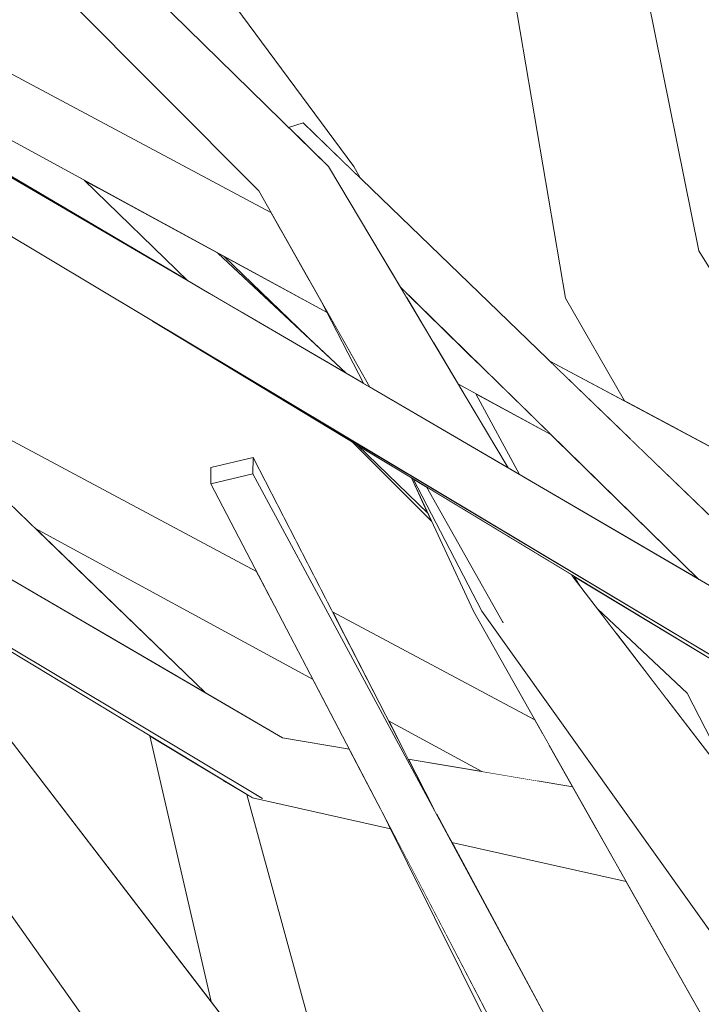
# Model space of a CAD drawing. Extents: x -289599 to -184549, y 66678 to 295474.
# Tile 469 of 656: x -250891 to -250846, y 71810 to 71877. Entities that reach past the tile are written whole.
import ezdxf

# ---------------------------------------------------------------- set-up
doc = ezdxf.new("R2010")
doc.units = 0
doc.header["$MEASUREMENT"] = 0
doc.linetypes.add('Wipeout_Contour', pattern=[1000, 0, -1000])
doc.layers.add('arch drzewa', color=8, linetype='Continuous')
doc.layers.add('Model drzwi', color=8, linetype='Continuous')
doc.layers.add('arch drzewa_Nr_Pióra__4', color=8, linetype='Continuous', lineweight=9)

msp = doc.modelspace()

# ---------------------------------------------------------------- wipeouts: each hides what was drawn before it
at = {"color": 254, "linetype": 'Wipeout_Contour', "lineweight": 0, "ltscale": 3838783.434264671}
msp.add_wipeout([(-250920.591, 71870.494), (-250919.578, 71869.499), (-250918.593, 71869.809), (-250902.01, 71853.781), (-250875.469, 71839.621), (-250878.549, 71845.52), (-250878.53, 71846.613), (-250875.693, 71847.282), (-250870.359, 71836.894), (-250856.75, 71829.633), (-250860.88, 71836.946), (-250863.695, 71843), (-250869.045, 71848.337), (-250882.454, 71856.459), (-250908.178, 71871.866)], dxfattribs=at).dxf.layer = 'Model drzwi'
at = {"color": 254, "linetype": 'Wipeout_Contour', "lineweight": 0, "ltscale": 6396048.042397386}
msp.add_wipeout([(-250875.742, 71824.371), (-250876.119, 71824.599), (-250868.869, 71798.079), (-250865.738, 71793.998), (-250863.49, 71772.986), (-250861.591, 71773.452), (-250851.693, 71766.629), (-250850.643, 71764.775), (-250839.166, 71739.249), (-250817.915, 71723.689), (-250784.693, 71689.19), (-250786.37, 71698.097), (-250787.314, 71699.502), (-250807.501, 71714.447), (-250805.009, 71716.396), (-250792.502, 71707.23), (-250798.396, 71716.011), (-250824.535, 71749.234), (-250824.915, 71749.55), (-250824.982, 71750.327), (-250828.042, 71762.298), (-250844.563, 71800.411), (-250857.861, 71805.891), (-250859.467, 71808.211), (-250866.458, 71822.293)], dxfattribs=at).dxf.layer = 'Model drzwi'

# ---------------------------------------------------------------- next in the draw order: wipeouts: each hides what was drawn before it
at = {"color": 254, "linetype": 'Wipeout_Contour', "lineweight": 0, "ltscale": 1023722.436923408}
msp.add_wipeout([(-250899.64, 71872.809), (-250902.572, 71872.485), (-250880.089, 71859.187), (-250887.061, 71865.951)], dxfattribs=at).dxf.layer = 'Model drzwi'
at = {"color": 254, "linetype": 'Wipeout_Contour', "lineweight": 0, "ltscale": 1279535.876345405}
msp.add_wipeout([(-250877.641, 71860.815), (-250871.422, 71854.812), (-250869.438, 71852.95), (-250868.241, 71852.251), (-250870.72, 71857.041)], dxfattribs=at).dxf.layer = 'Model drzwi'
at = {"color": 254, "linetype": 'Wipeout_Contour', "lineweight": 0, "ltscale": 1023553.704741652}
msp.add_wipeout([(-250855.666, 71848.833), (-250860.707, 71851.581), (-250857.786, 71846.139), (-250845.709, 71839.08)], dxfattribs=at).dxf.layer = 'Model drzwi'
at = {"color": 254, "linetype": 'Wipeout_Contour', "lineweight": 0, "ltscale": 1023668.19315442}
msp.add_wipeout([(-250900.508, 71839.373), (-250900.363, 71839.129), (-250878.529, 71810.67), (-250882.647, 71828.553)], dxfattribs=at).dxf.layer = 'Model drzwi'
at = {"color": 254, "linetype": 'Wipeout_Contour', "lineweight": 0, "ltscale": 767673.599524}
msp.add_wipeout([(-250866.598, 71829.57), (-250865.269, 71826.983), (-250860.318, 71826.146)], dxfattribs=at).dxf.layer = 'Model drzwi'
at = {"color": 254, "linetype": 'Wipeout_Contour', "lineweight": 0, "ltscale": 1023503.864940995}
msp.add_wipeout([(-250850.598, 71818.743), (-250862.328, 71821.368), (-250855.967, 71809.572), (-250841.633, 71802.87)], dxfattribs=at).dxf.layer = 'Model drzwi'

# ---------------------------------------------------------------- next in the draw order: wipeouts: each hides what was drawn before it
at = {"color": 254, "linetype": 'Wipeout_Contour', "lineweight": 0, "ltscale": 1023610.946165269}
msp.add_wipeout([(-250870.635, 71866.866), (-250875.313, 71865.229), (-250861.621, 71848.381), (-250858.545, 71846.583)], dxfattribs=at).dxf.layer = 'arch drzewa'
at = {"color": 254, "linetype": 'Wipeout_Contour', "lineweight": 0, "ltscale": 1279525.027489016}
msp.add_wipeout([(-250871.665, 71832.333), (-250890.375, 71842.534), (-250878.893, 71831.436), (-250873.715, 71828.409), (-250869.22, 71827.65)], dxfattribs=at).dxf.layer = 'Model drzwi'
at = {"color": 254, "linetype": 'Wipeout_Contour', "lineweight": 0, "ltscale": 2302898.688457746}
msp.add_wipeout([(-250843.176, 71832.667), (-250854.109, 71839.289), (-250854.023, 71839.129), (-250853.707, 71838.615), (-250852.535, 71837.088), (-250846.5, 71831.424), (-250843.957, 71826.444), (-250841.631, 71826.001), (-250841.534, 71825.985)], dxfattribs=at).dxf.layer = 'Model drzwi'

# ---------------------------------------------------------------- next in the draw order: wipeouts: each hides what was drawn before it
at = {"color": 254, "linetype": 'Wipeout_Contour', "lineweight": 0, "ltscale": 767828.099856}
msp.add_wipeout([(-250870.635, 71866.866), (-250909.19, 71904.731), (-250912.371, 71902.482)], dxfattribs=at).dxf.layer = 'arch drzewa'
at = {"color": 254, "linetype": 'Wipeout_Contour', "lineweight": 0, "ltscale": 767711.577646}
msp.add_wipeout([(-250875.313, 71865.229), (-250867.837, 71852.015), (-250861.621, 71848.381)], dxfattribs=at).dxf.layer = 'arch drzewa'
at = {"color": 254, "linetype": 'Wipeout_Contour', "lineweight": 0, "ltscale": 767612.771145}
msp.add_wipeout([(-250819.476, 71793.998), (-250854.102, 71839.129), (-250858.866, 71836.158)], dxfattribs=at).dxf.layer = 'arch drzewa'

# ---------------------------------------------------------------- next in the draw order: wipeouts: each hides what was drawn before it
at = {"color": 254, "linetype": 'Wipeout_Contour', "lineweight": 0, "ltscale": 767784.137561}
msp.add_wipeout([(-250912.371, 71902.482), (-250875.313, 71865.229), (-250870.635, 71866.866)], dxfattribs=at).dxf.layer = 'arch drzewa'
at = {"color": 254, "linetype": 'Wipeout_Contour', "lineweight": 0, "ltscale": 767713.073026}
msp.add_wipeout([(-250867.837, 71852.015), (-250871.136, 71857.846), (-250868.241, 71852.251)], dxfattribs=at).dxf.layer = 'arch drzewa'
at = {"color": 254, "linetype": 'Wipeout_Contour', "lineweight": 0, "ltscale": 767656.853367}
msp.add_wipeout([(-250854.247, 71839.373), (-250854.351, 71839.436), (-250854.102, 71839.129)], dxfattribs=at).dxf.layer = 'arch drzewa'
at = {"color": 254, "linetype": 'Wipeout_Contour', "lineweight": 0, "ltscale": 767625.288187}
msp.add_wipeout([(-250826.736, 71795.407), (-250858.866, 71836.158), (-250860.322, 71836.946)], dxfattribs=at).dxf.layer = 'arch drzewa'

# ---------------------------------------------------------------- next in the draw order: wipeouts: each hides what was drawn before it
at = {"color": 254, "linetype": 'Wipeout_Contour', "lineweight": 0, "ltscale": 2302665.365996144}
msp.add_wipeout([(-250826.736, 71795.407), (-250860.322, 71836.946), (-250828.615, 71792.461), (-250827.909, 71793.569), (-250828.5, 71794.311), (-250828.778, 71795.52), (-250827.365, 71794.558), (-250827.317, 71794.568), (-250827.435, 71794.311)], dxfattribs=at).dxf.layer = 'arch drzewa'

# ---------------------------------------------------------------- next in the draw order: wipeouts: each hides what was drawn before it
at = {"color": 254, "linetype": 'Wipeout_Contour', "lineweight": 0, "ltscale": 1023557.405420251}
msp.add_wipeout([(-250854.351, 71839.436), (-250864.041, 71845.306), (-250858.866, 71836.158), (-250854.102, 71839.129)], dxfattribs=at).dxf.layer = 'arch drzewa'

# ---------------------------------------------------------------- next in the draw order: wipeouts: each hides what was drawn before it
at = {"color": 254, "linetype": 'Wipeout_Contour', "lineweight": 0, "ltscale": 1023574.226073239}
msp.add_wipeout([(-250864.925, 71845.841), (-250860.322, 71836.946), (-250858.866, 71836.158), (-250864.041, 71845.306)], dxfattribs=at).dxf.layer = 'arch drzewa'

# ---------------------------------------------------------------- next in the draw order: wipeouts: each hides what was drawn before it
at = {"color": 254, "linetype": 'Wipeout_Contour', "lineweight": 0, "ltscale": 767705.933212}
msp.add_wipeout([(-250875.712, 71846.189), (-250863.551, 71823.636), (-250875.693, 71847.282)], dxfattribs=at).dxf.layer = 'arch drzewa'

# ---------------------------------------------------------------- next in the draw order: wipeouts: each hides what was drawn before it
at = {"color": 254, "linetype": 'Wipeout_Contour', "lineweight": 0, "ltscale": 767694.93009}
msp.add_wipeout([(-250854.836, 71807.474), (-250875.712, 71846.189), (-250878.549, 71845.52)], dxfattribs=at).dxf.layer = 'arch drzewa'

# ---------------------------------------------------------------- next in the draw order: wipeouts: each hides what was drawn before it
at = {"color": 254, "linetype": 'Wipeout_Contour', "lineweight": 0, "ltscale": 767665.89288}
msp.add_wipeout([(-250878.549, 71845.52), (-250857.861, 71805.891), (-250854.836, 71807.474)], dxfattribs=at).dxf.layer = 'arch drzewa'

# ---------------------------------------------------------------- next in the draw order: wipeouts: each hides what was drawn before it
at = {"color": 254, "linetype": 'Wipeout_Contour', "lineweight": 0, "ltscale": 1279462.442859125}
msp.add_wipeout([(-250872.331, 71869.809), (-250873.316, 71869.499), (-250872.389, 71868.589), (-250832.741, 71831.5), (-250832.632, 71831.436)], dxfattribs=at).dxf.layer = 'arch drzewa'
at = {"color": 254, "linetype": 'Wipeout_Contour', "lineweight": 0, "ltscale": 1023638.285633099}
msp.add_wipeout([(-250875.693, 71847.282), (-250878.53, 71846.613), (-250878.549, 71845.52), (-250875.712, 71846.189)], dxfattribs=at).dxf.layer = 'arch drzewa'
at = {"color": 254, "linetype": 'Wipeout_Contour', "lineweight": 0, "ltscale": 767652.866544}
msp.add_wipeout([(-250867.126, 71823.639), (-250859.467, 71808.211), (-250857.861, 71805.891)], dxfattribs=at).dxf.layer = 'arch drzewa'

# ---------------------------------------------------------------- next in the draw order: wipeouts: each hides what was drawn before it
at = {"color": 254, "linetype": 'Wipeout_Contour', "lineweight": 0, "ltscale": 1023550.429485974}
msp.add_wipeout([(-250832.741, 71831.5), (-250872.389, 71868.589), (-250872.09, 71868.295), (-250833.982, 71832.225)], dxfattribs=at).dxf.layer = 'arch drzewa'

# ---------------------------------------------------------------- next in the draw order: wipeouts: each hides what was drawn before it
at = {"color": 254, "linetype": 'Wipeout_Contour', "lineweight": 0, "ltscale": 1279454.240543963}
msp.add_wipeout([(-250833.982, 71832.225), (-250872.09, 71868.295), (-250870.635, 71866.866), (-250867.113, 71860.957), (-250834.212, 71832.36)], dxfattribs=at).dxf.layer = 'arch drzewa'

# ---------------------------------------------------------------- next in the draw order: wipeouts: each hides what was drawn before it
at = {"color": 254, "linetype": 'Wipeout_Contour', "lineweight": 0, "ltscale": 1791512.17724956}
msp.add_wipeout([(-250898.505, 71873.207), (-250900.021, 71873.019), (-250871.883, 71859.167), (-250873.816, 71862.583), (-250897.855, 71875.337), (-250898.715, 71874.444), (-250898.486, 71873.26)], dxfattribs=at).dxf.layer = 'arch drzewa'
at = {"color": 254, "linetype": 'Wipeout_Contour', "lineweight": 0, "ltscale": 1023548.831999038}
msp.add_wipeout([(-250867.113, 71860.957), (-250865.807, 71858.766), (-250845.709, 71839.08), (-250834.212, 71832.36)], dxfattribs=at).dxf.layer = 'arch drzewa'

# ---------------------------------------------------------------- next in the draw order: wipeouts: each hides what was drawn before it
at = {"color": 254, "linetype": 'Wipeout_Contour', "lineweight": 0, "ltscale": 1023663.052277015}
msp.add_wipeout([(-250900.066, 71873.041), (-250870.72, 71857.041), (-250871.136, 71857.846), (-250871.883, 71859.167)], dxfattribs=at).dxf.layer = 'arch drzewa'
at = {"color": 254, "linetype": 'Wipeout_Contour', "lineweight": 0, "ltscale": 1023598.533939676}
msp.add_wipeout([(-250864.843, 71857.822), (-250865.429, 71858.133), (-250863.621, 71855.099), (-250860.489, 71853.557)], dxfattribs=at).dxf.layer = 'arch drzewa'
at = {"color": 254, "linetype": 'Wipeout_Contour', "lineweight": 0, "ltscale": 767613.414718}
msp.add_wipeout([(-250853.951, 71852.043), (-250850.357, 71848.569), (-250809.407, 71828.409)], dxfattribs=at).dxf.layer = 'arch drzewa'

# ---------------------------------------------------------------- next in the draw order: wipeouts: each hides what was drawn before it
at = {"color": 254, "linetype": 'Wipeout_Contour', "lineweight": 0, "ltscale": 1023700.612381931}
msp.add_wipeout([(-250897.599, 71876.108), (-250897.855, 71875.337), (-250873.955, 71862.828), (-250874.494, 71863.782)], dxfattribs=at).dxf.layer = 'arch drzewa'
at = {"color": 254, "linetype": 'Wipeout_Contour', "lineweight": 0, "ltscale": 767706.974207}
msp.add_wipeout([(-250865.807, 71858.766), (-250865.632, 71858.472), (-250865.363, 71858.332)], dxfattribs=at).dxf.layer = 'arch drzewa'
at = {"color": 254, "linetype": 'Wipeout_Contour', "lineweight": 0, "ltscale": 1023581.984076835}
msp.add_wipeout([(-250863.621, 71855.099), (-250861.918, 71852.242), (-250855.666, 71848.833), (-250860.489, 71853.557)], dxfattribs=at).dxf.layer = 'arch drzewa'
at = {"color": 254, "linetype": 'Wipeout_Contour', "lineweight": 0, "ltscale": 1279284.636889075}
msp.add_wipeout([(-250809.407, 71828.409), (-250850.357, 71848.569), (-250844.114, 71842.535), (-250814.057, 71826.146), (-250810.329, 71825.517)], dxfattribs=at).dxf.layer = 'arch drzewa'

# ---------------------------------------------------------------- next in the draw order: wipeouts: each hides what was drawn before it
at = {"color": 254, "linetype": 'Wipeout_Contour', "lineweight": 0, "ltscale": 767761.674104}
msp.add_wipeout([(-250873.955, 71862.828), (-250897.855, 71875.337), (-250873.816, 71862.583)], dxfattribs=at).dxf.layer = 'arch drzewa'
at = {"color": 254, "linetype": 'Wipeout_Contour', "lineweight": 0, "ltscale": 1023607.709445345}
msp.add_wipeout([(-250865.632, 71858.472), (-250865.429, 71858.133), (-250864.843, 71857.822), (-250865.363, 71858.332)], dxfattribs=at).dxf.layer = 'arch drzewa'
at = {"color": 254, "linetype": 'Wipeout_Contour', "lineweight": 0, "ltscale": 767619.973456}
msp.add_wipeout([(-250808.285, 71828.458), (-250855.748, 71853.78), (-250854.663, 71852.731)], dxfattribs=at).dxf.layer = 'arch drzewa'

# ---------------------------------------------------------------- next in the draw order: wipeouts: each hides what was drawn before it
at = {"color": 254, "linetype": 'Wipeout_Contour', "lineweight": 0, "ltscale": 1023457.635439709}
msp.add_wipeout([(-250854.663, 71852.731), (-250853.951, 71852.043), (-250809.407, 71828.409), (-250808.285, 71828.458)], dxfattribs=at).dxf.layer = 'arch drzewa'

# ---------------------------------------------------------------- next in the draw order: wipeouts: each hides what was drawn before it
at = {"color": 254, "linetype": 'Wipeout_Contour', "lineweight": 0, "ltscale": 1535596.048712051}
msp.add_wipeout([(-250908.61, 71873.207), (-250910.099, 71873.019), (-250827.453, 71828.409), (-250907.736, 71875.337), (-250908.663, 71874.451), (-250908.391, 71873.26)], dxfattribs=at).dxf.layer = 'arch drzewa'

# ---------------------------------------------------------------- next in the draw order: wipeouts: each hides what was drawn before it
at = {"color": 254, "linetype": 'Wipeout_Contour', "lineweight": 0, "ltscale": 767663.107213}
msp.add_wipeout([(-250910.14, 71873.041), (-250828.795, 71824.322), (-250827.453, 71828.409)], dxfattribs=at).dxf.layer = 'arch drzewa'

# ---------------------------------------------------------------- next in the draw order: wipeouts: each hides what was drawn before it
at = {"color": 254, "linetype": 'Wipeout_Contour', "lineweight": 0, "ltscale": 1535353.664467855}
msp.add_wipeout([(-250844.582, 71906.484), (-250846.088, 71906.83), (-250829.569, 71860.608), (-250843.378, 71906.207), (-250844.244, 71906.406), (-250844.127, 71906.049)], dxfattribs=at).dxf.layer = 'arch drzewa'
at = {"color": 254, "linetype": 'Wipeout_Contour', "lineweight": 0, "ltscale": 767810.86005}
msp.add_wipeout([(-250908.697, 71876.108), (-250907.736, 71875.337), (-250878.641, 71858.33)], dxfattribs=at).dxf.layer = 'arch drzewa'
at = {"color": 254, "linetype": 'Wipeout_Contour', "lineweight": 0, "ltscale": 767723.91542}
msp.add_wipeout([(-250869.166, 71866.749), (-250868.506, 71866.111), (-250868.911, 71866.866)], dxfattribs=at).dxf.layer = 'arch drzewa'
at = {"color": 254, "linetype": 'Wipeout_Contour', "lineweight": 0, "ltscale": 767632.301142}
msp.add_wipeout([(-250882.456, 71856.461), (-250829.481, 71824.371), (-250828.795, 71824.322)], dxfattribs=at).dxf.layer = 'arch drzewa'

# ---------------------------------------------------------------- next in the draw order: wipeouts: each hides what was drawn before it
at = {"color": 254, "linetype": 'Wipeout_Contour', "lineweight": 0, "ltscale": 767639.242511}
msp.add_wipeout([(-250846.088, 71906.83), (-250833.342, 71858.017), (-250829.569, 71860.608)], dxfattribs=at).dxf.layer = 'arch drzewa'
at = {"color": 254, "linetype": 'Wipeout_Contour', "lineweight": 0, "ltscale": 767736.027599}
msp.add_wipeout([(-250877.641, 71860.815), (-250878.062, 71861.044), (-250871.421, 71854.812)], dxfattribs=at).dxf.layer = 'arch drzewa'
at = {"color": 254, "linetype": 'Wipeout_Contour', "lineweight": 0, "ltscale": 1023575.665737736}
msp.add_wipeout([(-250861.918, 71852.242), (-250858.545, 71846.583), (-250857.786, 71846.139), (-250860.707, 71851.581)], dxfattribs=at).dxf.layer = 'arch drzewa'
at = {"color": 254, "linetype": 'Wipeout_Contour', "lineweight": 0, "ltscale": 767744.723889}
msp.add_wipeout([(-250865.738, 71793.998), (-250900.363, 71839.129), (-250905.127, 71836.158)], dxfattribs=at).dxf.layer = 'arch drzewa'
at = {"color": 254, "linetype": 'Wipeout_Contour', "lineweight": 0, "ltscale": 767655.414229}
msp.add_wipeout([(-250854.069, 71839.086), (-250853.707, 71838.615), (-250854.023, 71839.129)], dxfattribs=at).dxf.layer = 'arch drzewa'
at = {"color": 254, "linetype": 'Wipeout_Contour', "lineweight": 0, "ltscale": 767648.07568}
msp.add_wipeout([(-250856.59, 71825.517), (-250854.196, 71825.112), (-250855.809, 71827.968)], dxfattribs=at).dxf.layer = 'arch drzewa'

# ---------------------------------------------------------------- next in the draw order: linework, layer by layer
at = {"layer": 'arch drzewa_Nr_Pióra__4', "linetype": 'Continuous'}
msp.add_line((-250855.666, 71848.833), (-250861.918, 71852.242), dxfattribs=at)

# ---------------------------------------------------------------- next in the draw order: wipeouts: each hides what was drawn before it
at = {"color": 254, "linetype": 'Wipeout_Contour', "lineweight": 0, "ltscale": 1023531.001839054}
msp.add_wipeout([(-250848.225, 71860.608), (-250854.693, 71858.017), (-250847.028, 71849.128), (-250837.322, 71843.95)], dxfattribs=at).dxf.layer = 'arch drzewa'
at = {"color": 254, "linetype": 'Wipeout_Contour', "lineweight": 0, "ltscale": 767656.361245}
msp.add_wipeout([(-250854.157, 71839.318), (-250854.023, 71839.129), (-250854.109, 71839.289)], dxfattribs=at).dxf.layer = 'arch drzewa'
at = {"color": 254, "linetype": 'Wipeout_Contour', "lineweight": 0, "ltscale": 767757.241203}
msp.add_wipeout([(-250872.998, 71795.407), (-250905.127, 71836.158), (-250906.584, 71836.946)], dxfattribs=at).dxf.layer = 'arch drzewa'
at = {"color": 254, "linetype": 'Wipeout_Contour', "lineweight": 0, "ltscale": 1023566.702588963}
msp.add_wipeout([(-250869.871, 71835.944), (-250869.498, 71835.217), (-250856.208, 71828.675), (-250856.225, 71828.704)], dxfattribs=at).dxf.layer = 'arch drzewa'

# ---------------------------------------------------------------- next in the draw order: wipeouts: each hides what was drawn before it
at = {"color": 254, "linetype": 'Wipeout_Contour', "lineweight": 0, "ltscale": 767659.508594}
msp.add_wipeout([(-250847.028, 71849.128), (-250854.693, 71858.017), (-250850.716, 71851.096)], dxfattribs=at).dxf.layer = 'arch drzewa'
at = {"color": 254, "linetype": 'Wipeout_Contour', "lineweight": 0, "ltscale": 1279427.574893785}
msp.add_wipeout([(-250854.247, 71839.373), (-250854.102, 71839.129), (-250854.069, 71839.086), (-250854.023, 71839.129), (-250854.157, 71839.318)], dxfattribs=at).dxf.layer = 'arch drzewa'
at = {"color": 254, "linetype": 'Wipeout_Contour', "lineweight": 0, "ltscale": 2047170.773109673}
msp.add_wipeout([(-250906.584, 71836.946), (-250874.876, 71792.461), (-250874.17, 71793.569), (-250874.762, 71794.311), (-250875.04, 71795.52), (-250873.627, 71794.558), (-250873.697, 71794.311), (-250872.998, 71795.407)], dxfattribs=at).dxf.layer = 'arch drzewa'

# ---------------------------------------------------------------- next in the draw order: linework, layer by layer
at = {"layer": 'arch drzewa_Nr_Pióra__4', "linetype": 'Continuous'}
for p, q in [((-250854.102, 71839.129), (-250854.247, 71839.373)), ((-250854.023, 71839.129), (-250854.109, 71839.289)), ((-250853.707, 71838.615), (-250854.023, 71839.129))]:
    msp.add_line(p, q, dxfattribs=at)

# ---------------------------------------------------------------- next in the draw order: wipeouts: each hides what was drawn before it
at = {"color": 254, "linetype": 'Wipeout_Contour', "lineweight": 0, "ltscale": 1279682.356918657}
msp.add_wipeout([(-250918.593, 71869.809), (-250919.578, 71869.499), (-250918.651, 71868.589), (-250879.003, 71831.5), (-250878.893, 71831.436)], dxfattribs=at).dxf.layer = 'arch drzewa'
at = {"color": 254, "linetype": 'Wipeout_Contour', "lineweight": 0, "ltscale": 1023508.001973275}
msp.add_wipeout([(-250848.225, 71860.608), (-250836.49, 71843.506), (-250833.892, 71842.12), (-250845.719, 71861.193)], dxfattribs=at).dxf.layer = 'arch drzewa'
at = {"color": 254, "linetype": 'Wipeout_Contour', "lineweight": 0, "ltscale": 1023579.349447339}
msp.add_wipeout([(-250876.119, 71824.599), (-250877.545, 71825.463), (-250869.15, 71798.445), (-250868.869, 71798.079)], dxfattribs=at).dxf.layer = 'arch drzewa'

# ---------------------------------------------------------------- next in the draw order: wipeouts: each hides what was drawn before it
at = {"color": 254, "linetype": 'Wipeout_Contour', "lineweight": 0, "ltscale": 1023726.361343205}
msp.add_wipeout([(-250879.003, 71831.5), (-250918.651, 71868.589), (-250918.352, 71868.295), (-250880.244, 71832.225)], dxfattribs=at).dxf.layer = 'arch drzewa'
at = {"color": 254, "linetype": 'Wipeout_Contour', "lineweight": 0, "ltscale": 767627.782079}
msp.add_wipeout([(-250848.225, 71860.608), (-250837.322, 71843.95), (-250836.49, 71843.506)], dxfattribs=at).dxf.layer = 'arch drzewa'
at = {"color": 254, "linetype": 'Wipeout_Contour', "lineweight": 0, "ltscale": 1023583.18223651}
msp.add_wipeout([(-250877.732, 71825.576), (-250870.513, 71800.222), (-250869.15, 71798.445), (-250877.545, 71825.463)], dxfattribs=at).dxf.layer = 'arch drzewa'

# ---------------------------------------------------------------- next in the draw order: wipeouts: each hides what was drawn before it
at = {"color": 254, "linetype": 'Wipeout_Contour', "lineweight": 0, "ltscale": 1535445.752105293}
msp.add_wipeout([(-250862.955, 71906.83), (-250848.225, 71860.608), (-250857.961, 71906.207), (-250859.557, 71906.406), (-250859.465, 71906.049), (-250860.18, 71906.484)], dxfattribs=at).dxf.layer = 'arch drzewa'
at = {"color": 254, "linetype": 'Wipeout_Contour', "lineweight": 0, "ltscale": 1279674.155059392}
msp.add_wipeout([(-250880.244, 71832.225), (-250918.352, 71868.295), (-250916.897, 71866.866), (-250913.374, 71860.957), (-250880.474, 71832.36)], dxfattribs=at).dxf.layer = 'arch drzewa'
at = {"color": 254, "linetype": 'Wipeout_Contour', "lineweight": 0, "ltscale": 1535332.359961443}
msp.add_wipeout([(-250869.498, 71835.217), (-250866.598, 71829.57), (-250860.318, 71826.146), (-250856.59, 71825.517), (-250855.809, 71827.968), (-250856.208, 71828.675)], dxfattribs=at).dxf.layer = 'arch drzewa'
at = {"color": 254, "linetype": 'Wipeout_Contour', "lineweight": 0, "ltscale": 1023592.26544791}
msp.add_wipeout([(-250877.732, 71825.576), (-250882.247, 71828.311), (-250871.628, 71801.675), (-250870.513, 71800.222)], dxfattribs=at).dxf.layer = 'arch drzewa'

# ---------------------------------------------------------------- next in the draw order: wipeouts: each hides what was drawn before it
at = {"color": 254, "linetype": 'Wipeout_Contour', "lineweight": 0, "ltscale": 767693.112945}
msp.add_wipeout([(-250862.955, 71906.83), (-250854.693, 71858.017), (-250848.225, 71860.608)], dxfattribs=at).dxf.layer = 'arch drzewa'
at = {"color": 254, "linetype": 'Wipeout_Contour', "lineweight": 0, "ltscale": 767802.706695}
msp.add_wipeout([(-250868.911, 71866.866), (-250896.934, 71904.731), (-250899.63, 71902.482)], dxfattribs=at).dxf.layer = 'arch drzewa'
at = {"color": 254, "linetype": 'Wipeout_Contour', "lineweight": 0, "ltscale": 1023724.764378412}
msp.add_wipeout([(-250913.374, 71860.957), (-250912.068, 71858.766), (-250891.971, 71839.08), (-250880.474, 71832.36)], dxfattribs=at).dxf.layer = 'arch drzewa'
at = {"color": 254, "linetype": 'Wipeout_Contour', "lineweight": 0, "ltscale": 1023570.199704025}
msp.add_wipeout([(-250856.75, 71829.633), (-250870.359, 71836.894), (-250870.246, 71836.675), (-250856.732, 71829.602)], dxfattribs=at).dxf.layer = 'arch drzewa'
at = {"color": 254, "linetype": 'Wipeout_Contour', "lineweight": 0, "ltscale": 1023607.997153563}
msp.add_wipeout([(-250882.647, 71828.553), (-250878.529, 71810.67), (-250871.628, 71801.675), (-250882.247, 71828.311)], dxfattribs=at).dxf.layer = 'arch drzewa'

# ---------------------------------------------------------------- next in the draw order: linework, layer by layer
at = {"layer": 'arch drzewa_Nr_Pióra__4', "linetype": 'Continuous'}
msp.add_line((-250850.716, 71851.096), (-250854.693, 71858.017), dxfattribs=at)

# ---------------------------------------------------------------- next in the draw order: wipeouts: each hides what was drawn before it
at = {"color": 254, "linetype": 'Wipeout_Contour', "lineweight": 0, "ltscale": 767701.846376}
msp.add_wipeout([(-250845.719, 71861.193), (-250855.15, 71907.913), (-250857.961, 71906.207)], dxfattribs=at).dxf.layer = 'arch drzewa'
at = {"color": 254, "linetype": 'Wipeout_Contour', "lineweight": 0, "ltscale": 1535514.174667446}
msp.add_wipeout([(-250899.63, 71902.482), (-250881.36, 71877.399), (-250873.316, 71869.499), (-250872.331, 71869.809), (-250869.166, 71866.749), (-250868.911, 71866.866)], dxfattribs=at).dxf.layer = 'arch drzewa'
at = {"color": 254, "linetype": 'Wipeout_Contour', "lineweight": 0, "ltscale": 1023671.538221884}
msp.add_wipeout([(-250900.212, 71852.043), (-250896.619, 71848.569), (-250874.441, 71837.651), (-250874.96, 71838.644)], dxfattribs=at).dxf.layer = 'arch drzewa'
at = {"color": 254, "linetype": 'Wipeout_Contour', "lineweight": 0, "ltscale": 1023568.653688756}
msp.add_wipeout([(-250870.246, 71836.675), (-250869.871, 71835.944), (-250856.225, 71828.704), (-250856.732, 71829.602)], dxfattribs=at).dxf.layer = 'arch drzewa'

# ---------------------------------------------------------------- next in the draw order: linework, layer by layer
at = {"layer": 'arch drzewa_Nr_Pióra__4', "linetype": 'Continuous'}
for p, q in [((-250872.331, 71869.809), (-250873.316, 71869.499)), ((-250868.506, 71866.111), (-250868.911, 71866.866))]:
    msp.add_line(p, q, dxfattribs=at)

# ---------------------------------------------------------------- next in the draw order: wipeouts: each hides what was drawn before it
at = {"color": 254, "linetype": 'Wipeout_Contour', "lineweight": 0, "ltscale": 767680.835559}
msp.add_wipeout([(-250857.961, 71906.207), (-250848.225, 71860.608), (-250845.719, 71861.193)], dxfattribs=at).dxf.layer = 'arch drzewa'
at = {"color": 254, "linetype": 'Wipeout_Contour', "lineweight": 0, "ltscale": 1023654.208660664}
msp.add_wipeout([(-250896.619, 71848.569), (-250890.376, 71842.535), (-250871.665, 71832.333), (-250874.441, 71837.651)], dxfattribs=at).dxf.layer = 'arch drzewa'
at = {"color": 254, "linetype": 'Wipeout_Contour', "lineweight": 0, "ltscale": 1279344.184654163}
msp.add_wipeout([(-250860.223, 71836.807), (-250860.88, 71836.946), (-250833.452, 71798.631), (-250833.597, 71799.253), (-250834.803, 71801.143)], dxfattribs=at).dxf.layer = 'arch drzewa'
at = {"color": 254, "linetype": 'Wipeout_Contour', "lineweight": 0, "ltscale": 1023590.669646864}
msp.add_wipeout([(-250873.715, 71828.409), (-250875.056, 71824.322), (-250867.114, 71823.615), (-250869.22, 71827.65)], dxfattribs=at).dxf.layer = 'arch drzewa'

# ---------------------------------------------------------------- next in the draw order: linework, layer by layer
at = {"layer": 'arch drzewa_Nr_Pióra__4', "linetype": 'Continuous'}
for p, q in [((-250845.719, 71861.193), (-250855.15, 71907.913)), ((-250854.693, 71858.017), (-250862.955, 71906.83)), ((-250833.892, 71842.12), (-250845.719, 71861.193))]:
    msp.add_line(p, q, dxfattribs=at)

# ---------------------------------------------------------------- next in the draw order: wipeouts: each hides what was drawn before it
at = {"color": 254, "linetype": 'Wipeout_Contour', "lineweight": 0, "ltscale": 1023681.267551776}
msp.add_wipeout([(-250875.469, 71839.621), (-250902.01, 71853.78), (-250900.925, 71852.731), (-250875.317, 71839.329)], dxfattribs=at).dxf.layer = 'arch drzewa'
at = {"color": 254, "linetype": 'Wipeout_Contour', "lineweight": 0, "ltscale": 3070294.759252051}
msp.add_wipeout([(-250860.88, 71836.946), (-250841.633, 71802.87), (-250840.544, 71802.361), (-250839.167, 71801.346), (-250835.118, 71792.868), (-250833.911, 71793.639), (-250834.25, 71795.41), (-250834.301, 71795.52), (-250832.61, 71794.558), (-250832.859, 71794.311), (-250832.494, 71794.544), (-250833.452, 71798.631)], dxfattribs=at).dxf.layer = 'arch drzewa'
at = {"color": 254, "linetype": 'Wipeout_Contour', "lineweight": 0, "ltscale": 767686.419952}
msp.add_wipeout([(-250867.114, 71823.615), (-250875.056, 71824.322), (-250866.618, 71822.616)], dxfattribs=at).dxf.layer = 'arch drzewa'

# ---------------------------------------------------------------- next in the draw order: linework, layer by layer
at = {"layer": 'arch drzewa_Nr_Pióra__4', "linetype": 'Continuous'}
msp.add_line((-250858.866, 71836.158), (-250858.929, 71836.272), dxfattribs=at)

# ---------------------------------------------------------------- next in the draw order: wipeouts: each hides what was drawn before it
at = {"color": 254, "linetype": 'Wipeout_Contour', "lineweight": 0, "ltscale": 1023678.228224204}
msp.add_wipeout([(-250875.317, 71839.329), (-250900.925, 71852.731), (-250900.212, 71852.043), (-250874.96, 71838.644)], dxfattribs=at).dxf.layer = 'arch drzewa'
at = {"color": 254, "linetype": 'Wipeout_Contour', "lineweight": 0, "ltscale": 1279468.35311023}
msp.add_wipeout([(-250864.925, 71845.841), (-250865.052, 71845.918), (-250860.88, 71836.946), (-250860.223, 71836.807), (-250860.322, 71836.946)], dxfattribs=at).dxf.layer = 'arch drzewa'
at = {"color": 254, "linetype": 'Wipeout_Contour', "lineweight": 0, "ltscale": 1535250.558123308}
msp.add_wipeout([(-250847.043, 71831.274), (-250847.894, 71831.038), (-250843.136, 71824.836), (-250846.5, 71831.424), (-250847.034, 71831.276), (-250845.967, 71830.247)], dxfattribs=at).dxf.layer = 'arch drzewa'
at = {"color": 254, "linetype": 'Wipeout_Contour', "lineweight": 0, "ltscale": 1279430.766223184}
msp.add_wipeout([(-250854.196, 71825.112), (-250865.269, 71826.983), (-250863.551, 71823.636), (-250863.36, 71823.282), (-250852.623, 71822.327)], dxfattribs=at).dxf.layer = 'arch drzewa'
at = {"color": 254, "linetype": 'Wipeout_Contour', "lineweight": 0, "ltscale": 1023586.634449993}
msp.add_wipeout([(-250875.056, 71824.322), (-250875.742, 71824.371), (-250866.577, 71822.533), (-250866.618, 71822.616)], dxfattribs=at).dxf.layer = 'arch drzewa'

# ---------------------------------------------------------------- next in the draw order: linework, layer by layer
at = {"layer": 'arch drzewa_Nr_Pióra__4', "linetype": 'Continuous'}
for p, q in [((-250857.786, 71846.139), (-250860.707, 71851.581)), ((-250856.75, 71829.633), (-250870.359, 71836.894)), ((-250860.318, 71826.146), (-250866.598, 71829.57)), ((-250854.196, 71825.112), (-250865.269, 71826.983))]:
    msp.add_line(p, q, dxfattribs=at)

# ---------------------------------------------------------------- next in the draw order: wipeouts: each hides what was drawn before it
at = {"color": 254, "linetype": 'Wipeout_Contour', "lineweight": 0, "ltscale": 1023655.539580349}
msp.add_wipeout([(-250878.062, 71861.044), (-250886.248, 71865.507), (-250876.243, 71856.928), (-250869.438, 71852.95)], dxfattribs=at).dxf.layer = 'arch drzewa'
at = {"color": 254, "linetype": 'Wipeout_Contour', "lineweight": 0, "ltscale": 767696.414837}
msp.add_wipeout([(-250865.052, 71845.918), (-250868.675, 71848.112), (-250863.933, 71843.513)], dxfattribs=at).dxf.layer = 'arch drzewa'
at = {"color": 254, "linetype": 'Wipeout_Contour', "lineweight": 0, "ltscale": 767627.194471}
msp.add_wipeout([(-250847.043, 71831.274), (-250845.967, 71830.247), (-250847.034, 71831.276)], dxfattribs=at).dxf.layer = 'arch drzewa'
at = {"color": 254, "linetype": 'Wipeout_Contour', "lineweight": 0, "ltscale": 767685.887979}
msp.add_wipeout([(-250875.742, 71824.371), (-250866.458, 71822.293), (-250866.577, 71822.533)], dxfattribs=at).dxf.layer = 'arch drzewa'
at = {"color": 254, "linetype": 'Wipeout_Contour', "lineweight": 0, "ltscale": 1023532.677338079}
msp.add_wipeout([(-250852.623, 71822.327), (-250863.36, 71823.282), (-250862.558, 71821.795), (-250851.003, 71819.459)], dxfattribs=at).dxf.layer = 'arch drzewa'

# ---------------------------------------------------------------- next in the draw order: linework, layer by layer
at = {"layer": 'arch drzewa_Nr_Pióra__4', "linetype": 'Continuous'}
msp.add_line((-250868.241, 71852.251), (-250871.136, 71857.846), dxfattribs=at)

# ---------------------------------------------------------------- next in the draw order: wipeouts: each hides what was drawn before it
at = {"color": 254, "linetype": 'Wipeout_Contour', "lineweight": 0, "ltscale": 1279592.278415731}
msp.add_wipeout([(-250886.248, 71865.507), (-250887.061, 71865.951), (-250880.089, 71859.187), (-250878.641, 71858.33), (-250876.243, 71856.928)], dxfattribs=at).dxf.layer = 'arch drzewa'
at = {"color": 254, "linetype": 'Wipeout_Contour', "lineweight": 0, "ltscale": 1023596.495972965}
msp.add_wipeout([(-250868.675, 71848.112), (-250869.045, 71848.337), (-250863.695, 71843), (-250863.933, 71843.513)], dxfattribs=at).dxf.layer = 'arch drzewa'
at = {"color": 254, "linetype": 'Wipeout_Contour', "lineweight": 0, "ltscale": 767640.72496}
msp.add_wipeout([(-250852.535, 71837.088), (-250851.439, 71835.659), (-250846.5, 71831.424)], dxfattribs=at).dxf.layer = 'arch drzewa'
at = {"color": 254, "linetype": 'Wipeout_Contour', "lineweight": 0, "ltscale": 1023528.866829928}
msp.add_wipeout([(-250851.003, 71819.459), (-250862.558, 71821.795), (-250862.517, 71821.719), (-250850.972, 71819.405)], dxfattribs=at).dxf.layer = 'arch drzewa'

# ---------------------------------------------------------------- next in the draw order: linework, layer by layer
at = {"layer": 'arch drzewa_Nr_Pióra__4', "linetype": 'Continuous'}
for p, q in [((-250858.545, 71846.583), (-250870.635, 71866.866)), ((-250845.709, 71839.08), (-250865.807, 71858.766)), ((-250863.695, 71843), (-250869.045, 71848.337)), ((-250863.933, 71843.513), (-250868.675, 71848.112)), ((-250860.88, 71836.946), (-250865.052, 71845.918)), ((-250860.322, 71836.946), (-250864.925, 71845.841)), ((-250858.866, 71836.158), (-250864.041, 71845.306))]:
    msp.add_line(p, q, dxfattribs=at)

# ---------------------------------------------------------------- next in the draw order: wipeouts: each hides what was drawn before it
at = {"color": 254, "linetype": 'Wipeout_Contour', "lineweight": 0, "ltscale": 767860.246428}
msp.add_wipeout([(-250946.399, 71867.642), (-250873.715, 71828.409), (-250941.718, 71868.159)], dxfattribs=at).dxf.layer = 'arch drzewa'
at = {"color": 254, "linetype": 'Wipeout_Contour', "lineweight": 0, "ltscale": 767634.740784}
msp.add_wipeout([(-250851.439, 71835.659), (-250847.894, 71831.038), (-250846.5, 71831.424)], dxfattribs=at).dxf.layer = 'arch drzewa'
at = {"color": 254, "linetype": 'Wipeout_Contour', "lineweight": 0, "ltscale": 1023527.929273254}
msp.add_wipeout([(-250850.972, 71819.405), (-250862.517, 71821.719), (-250862.328, 71821.368), (-250850.598, 71818.743)], dxfattribs=at).dxf.layer = 'arch drzewa'

# ---------------------------------------------------------------- next in the draw order: linework, layer by layer
at = {"layer": 'arch drzewa_Nr_Pióra__4', "linetype": 'Continuous'}
for p, q in [((-250832.632, 71831.436), (-250872.331, 71869.809)), ((-250808.285, 71828.458), (-250855.748, 71853.78)), ((-250819.476, 71793.998), (-250854.102, 71839.129)), ((-250841.633, 71802.87), (-250860.88, 71836.946)), ((-250828.615, 71792.461), (-250860.322, 71836.946)), ((-250846.5, 71831.424), (-250852.535, 71837.088)), ((-250843.136, 71824.836), (-250846.5, 71831.424)), ((-250859.467, 71808.211), (-250867.126, 71823.639)), ((-250850.598, 71818.743), (-250862.328, 71821.368))]:
    msp.add_line(p, q, dxfattribs=at)

# ---------------------------------------------------------------- next in the draw order: wipeouts: each hides what was drawn before it
at = {"color": 254, "linetype": 'Wipeout_Contour', "lineweight": 0, "ltscale": 1023766.351393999}
msp.add_wipeout([(-250947.233, 71867.55), (-250875.056, 71824.322), (-250873.715, 71828.409), (-250946.399, 71867.642)], dxfattribs=at).dxf.layer = 'arch drzewa'

# ---------------------------------------------------------------- next in the draw order: linework, layer by layer
at = {"layer": 'arch drzewa_Nr_Pióra__4', "linetype": 'Continuous'}
for p, q in [((-250870.635, 71866.866), (-250909.19, 71904.731)), ((-250868.911, 71866.866), (-250896.934, 71904.731)), ((-250875.313, 71865.229), (-250912.371, 71902.482)), ((-250878.641, 71858.33), (-250908.697, 71876.108)), ((-250874.494, 71863.782), (-250897.599, 71876.108)), ((-250870.72, 71857.041), (-250900.027, 71873.02)), ((-250880.089, 71859.187), (-250887.061, 71865.951)), ((-250869.22, 71827.65), (-250873.715, 71828.409))]:
    msp.add_line(p, q, dxfattribs=at)

# ---------------------------------------------------------------- next in the draw order: wipeouts: each hides what was drawn before it
at = {"color": 254, "linetype": 'Wipeout_Contour', "lineweight": 0, "ltscale": 767764.252104}
msp.add_wipeout([(-250928.718, 71856.461), (-250875.742, 71824.371), (-250875.056, 71824.322)], dxfattribs=at).dxf.layer = 'arch drzewa'

# ---------------------------------------------------------------- next in the draw order: linework, layer by layer
at = {"layer": 'arch drzewa_Nr_Pióra__4', "linetype": 'Continuous'}
for p, q in [((-250827.453, 71828.409), (-250907.736, 71875.337)), ((-250828.795, 71824.322), (-250910.104, 71873.019)), ((-250878.893, 71831.436), (-250918.593, 71869.809)), ((-250873.715, 71828.409), (-250941.718, 71868.159)), ((-250875.056, 71824.322), (-250947.233, 71867.55)), ((-250867.837, 71852.015), (-250875.313, 71865.229)), ((-250869.438, 71852.95), (-250878.062, 71861.044)), ((-250871.421, 71854.812), (-250877.641, 71860.815)), ((-250875.742, 71824.371), (-250928.718, 71856.461)), ((-250829.481, 71824.371), (-250882.456, 71856.461)), ((-250875.469, 71839.621), (-250902.01, 71853.78)), ((-250878.53, 71846.613), (-250875.693, 71847.282)), ((-250875.693, 71847.282), (-250875.712, 71846.189)), ((-250863.551, 71823.636), (-250875.693, 71847.282)), ((-250878.549, 71845.52), (-250878.53, 71846.613)), ((-250875.712, 71846.189), (-250878.549, 71845.52)), ((-250854.836, 71807.474), (-250875.712, 71846.189)), ((-250875.582, 71845.945), (-250875.712, 71846.189)), ((-250857.861, 71805.891), (-250878.549, 71845.52)), ((-250871.665, 71832.333), (-250890.376, 71842.535)), ((-250865.738, 71793.998), (-250900.363, 71839.129)), ((-250874.876, 71792.461), (-250906.584, 71836.946)), ((-250878.529, 71810.67), (-250882.647, 71828.553)), ((-250868.869, 71798.079), (-250876.119, 71824.599)), ((-250866.458, 71822.293), (-250875.742, 71824.371)), ((-250875.056, 71824.322), (-250875.491, 71824.583))]:
    msp.add_line(p, q, dxfattribs=at)

doc.saveas('drawing.dxf')
